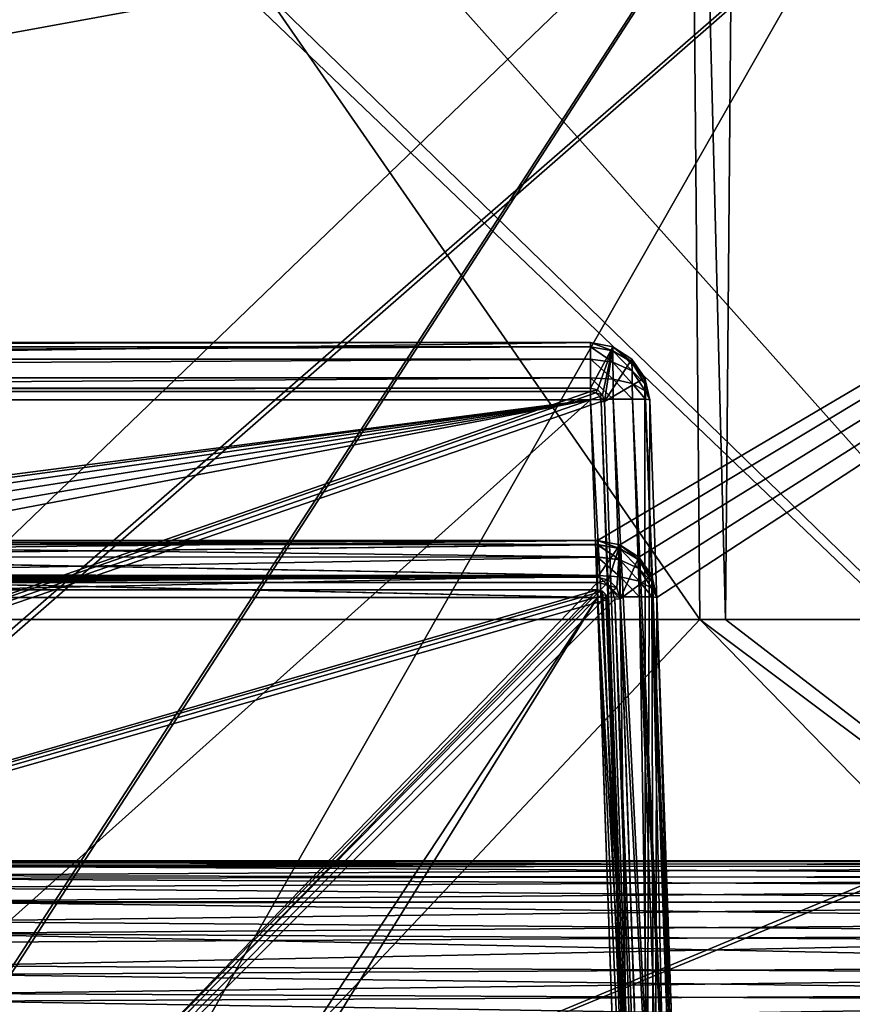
# Model space of a CAD drawing. Header units: millimetres. Extents: x -294 to 294, y -16 to 444.
# Tile 281 of 564: x 133 to 175, y 32 to 81. Entities that reach past the tile are written whole.
import ezdxf

# ---------------------------------------------------------------- set-up
doc = ezdxf.new("R2010")
doc.units = ezdxf.units.MM
doc.header["$LTSCALE"] = 65.185185
for name, color, linetype in [('1013', 7, 'CONTINUOUS'), ('1016', 7, 'CONTINUOUS'), ('1017', 7, 'CONTINUOUS'), ('1018', 7, 'CONTINUOUS'), ('1019', 7, 'CONTINUOUS'), ('1020', 7, 'CONTINUOUS'), ('1021', 7, 'CONTINUOUS'), ('1024', 7, 'CONTINUOUS'), ('1026', 7, 'CONTINUOUS'), ('1027', 7, 'CONTINUOUS'), ('1028', 7, 'CONTINUOUS'), ('1238', 7, 'CONTINUOUS'), ('1343', 7, 'CONTINUOUS'), ('1411', 7, 'CONTINUOUS'), ('1420', 7, 'CONTINUOUS'), ('1463', 7, 'CONTINUOUS'), ('1486', 7, 'CONTINUOUS'), ('1487', 7, 'CONTINUOUS'), ('1488', 7, 'CONTINUOUS'), ('1489', 7, 'CONTINUOUS'), ('1531', 7, 'CONTINUOUS'), ('1651', 7, 'CONTINUOUS'), ('1679', 7, 'CONTINUOUS'), ('1719', 7, 'CONTINUOUS'), ('1720', 7, 'CONTINUOUS'), ('1723', 7, 'CONTINUOUS'), ('1728', 7, 'CONTINUOUS'), ('1729', 7, 'CONTINUOUS'), ('557', 7, 'CONTINUOUS'), ('559', 7, 'CONTINUOUS'), ('561', 7, 'CONTINUOUS'), ('855', 7, 'CONTINUOUS'), ('877', 7, 'CONTINUOUS'), ('882', 7, 'CONTINUOUS'), ('883', 7, 'CONTINUOUS'), ('884', 7, 'CONTINUOUS'), ('885', 7, 'CONTINUOUS'), ('886', 7, 'CONTINUOUS'), ('887', 7, 'CONTINUOUS'), ('892', 7, 'CONTINUOUS'), ('908', 7, 'CONTINUOUS'), ('909', 7, 'CONTINUOUS'), ('949', 7, 'CONTINUOUS'), ('950', 7, 'CONTINUOUS'), ('951', 7, 'CONTINUOUS'), ('952', 7, 'CONTINUOUS'), ('955', 7, 'CONTINUOUS'), ('957', 7, 'CONTINUOUS'), ('960', 7, 'CONTINUOUS')]:
    doc.layers.add(name, color=color, linetype=linetype)

msp = doc.modelspace()

# ---------------------------------------------------------------- linework, layer by layer
at = {"layer": '1013', "linetype": 'Continuous'}
for points in [[(-7.833, 62.105, -362.169), (86.853, 52.43, -361.831), (161.833, 62.105, -362.169), (-7.833, 62.105, -362.169)], [(161.833, 62.105, -362.169), (86.853, 52.43, -361.831), (88.064, 52.243, -361.824), (161.833, 62.105, -362.169)], [(89.16, 51.698, -361.805), (161.833, 62.105, -362.169), (88.064, 52.243, -361.824), (89.16, 51.698, -361.805)], [(90.04, 50.849, -361.776), (161.833, 62.105, -362.169), (89.16, 51.698, -361.805), (90.04, 50.849, -361.776)], [(90.622, 49.772, -361.738), (161.833, 62.105, -362.169), (90.04, 50.849, -361.776), (90.622, 49.772, -361.738)], [(90.851, 48.57, -361.696), (161.833, 62.105, -362.169), (90.622, 49.772, -361.738), (90.851, 48.57, -361.696)], [(92.547, 0, -360), (161.833, 62.105, -362.169), (90.851, 48.57, -361.696), (92.547, 0, -360)], [(164.002, 0, -360), (161.833, 62.105, -362.169), (92.547, 0, -360), (164.002, 0, -360)]]:
    msp.add_3dface(points, dxfattribs=at)
at = {"layer": '1016', "linetype": 'Continuous'}
for points in [[(167, 0, -374), (164.831, 62.105, -374), (167, 0, -362.998), (167, 0, -374)], [(167, 0, -362.998), (164.831, 62.105, -374), (164.831, 62.105, -365.167), (167, 0, -362.998)]]:
    msp.add_3dface(points, dxfattribs=at)
at = {"layer": '1017', "linetype": 'Continuous'}
for points in [[(162.98, 62.137, -362.398), (161.833, 62.105, -362.169), (165.15, 0, -360.228), (162.98, 62.137, -362.398)], [(161.833, 62.105, -362.169), (164.002, 0, -360), (165.15, 0, -360.228), (161.833, 62.105, -362.169)], [(163.952, 62.148, -363.048), (162.98, 62.137, -362.398), (166.122, 0, -360.878), (163.952, 62.148, -363.048)], [(166.122, 0, -360.878), (162.98, 62.137, -362.398), (165.15, 0, -360.228), (166.122, 0, -360.878)], [(164.602, 62.137, -364.02), (163.952, 62.148, -363.048), (166.772, 0, -361.85), (164.602, 62.137, -364.02)], [(166.772, 0, -361.85), (163.952, 62.148, -363.048), (166.122, 0, -360.878), (166.772, 0, -361.85)], [(167, 0, -362.998), (164.831, 62.105, -365.167), (164.602, 62.137, -364.02), (167, 0, -362.998)], [(167, 0, -362.998), (164.602, 62.137, -364.02), (166.772, 0, -361.85), (167, 0, -362.998)]]:
    msp.add_3dface(points, dxfattribs=at)
at = {"layer": '1018', "linetype": 'Continuous'}
for points in [[(162.957, 64.782, -365.167), (161.833, 65, -365.167), (162.959, 64.584, -364.139), (162.957, 64.782, -365.167)], [(162.959, 64.584, -364.139), (161.833, 65, -365.167), (161.833, 64.782, -364.044), (162.959, 64.584, -364.139)], [(162.959, 64.584, -364.139), (161.833, 64.782, -364.044), (162.963, 64.018, -363.256), (162.959, 64.584, -364.139)], [(162.963, 64.018, -363.256), (161.833, 64.782, -364.044), (161.833, 64.158, -363.083), (162.963, 64.018, -363.256)], [(163.917, 64.158, -365.167), (162.957, 64.782, -365.167), (163.92, 64.009, -364.385), (163.917, 64.158, -365.167)], [(163.92, 64.009, -364.385), (162.957, 64.782, -365.167), (162.959, 64.584, -364.139), (163.92, 64.009, -364.385)], [(163.92, 64.009, -364.385), (162.959, 64.584, -364.139), (163.927, 63.58, -363.711), (163.92, 64.009, -364.385)], [(163.927, 63.58, -363.711), (162.959, 64.584, -364.139), (162.963, 64.018, -363.256), (163.927, 63.58, -363.711)], [(162.963, 64.018, -363.256), (161.833, 64.158, -363.083), (162.971, 63.161, -362.645), (162.963, 64.018, -363.256)], [(162.971, 63.161, -362.645), (161.833, 64.158, -363.083), (161.833, 63.219, -362.426), (162.971, 63.161, -362.645)], [(163.927, 63.58, -363.711), (162.963, 64.018, -363.256), (163.938, 62.929, -363.242), (163.927, 63.58, -363.711)], [(163.938, 62.929, -363.242), (162.963, 64.018, -363.256), (162.971, 63.161, -362.645), (163.938, 62.929, -363.242)], [(164.574, 63.22, -365.167), (163.917, 64.158, -365.167), (164.576, 63.14, -364.745), (164.574, 63.22, -365.167)], [(164.576, 63.14, -364.745), (163.917, 64.158, -365.167), (163.92, 64.009, -364.385), (164.576, 63.14, -364.745)], [(164.576, 63.14, -364.745), (163.92, 64.009, -364.385), (164.582, 62.909, -364.381), (164.576, 63.14, -364.745)], [(164.582, 62.909, -364.381), (163.92, 64.009, -364.385), (163.927, 63.58, -363.711), (164.582, 62.909, -364.381)], [(164.582, 62.909, -364.381), (163.927, 63.58, -363.711), (164.591, 62.559, -364.127), (164.582, 62.909, -364.381)], [(164.591, 62.559, -364.127), (163.927, 63.58, -363.711), (163.938, 62.929, -363.242), (164.591, 62.559, -364.127)], [(161.833, 62.105, -362.169), (162.98, 62.137, -362.398), (161.833, 63.219, -362.426), (161.833, 62.105, -362.169)], [(162.98, 62.137, -362.398), (162.971, 63.161, -362.645), (161.833, 63.219, -362.426), (162.98, 62.137, -362.398)], [(162.98, 62.137, -362.398), (163.952, 62.148, -363.048), (162.971, 63.161, -362.645), (162.98, 62.137, -362.398)], [(163.952, 62.148, -363.048), (163.938, 62.929, -363.242), (162.971, 63.161, -362.645), (163.952, 62.148, -363.048)], [(163.952, 62.148, -363.048), (164.602, 62.137, -364.02), (163.938, 62.929, -363.242), (163.952, 62.148, -363.048)], [(164.602, 62.137, -364.02), (164.591, 62.559, -364.127), (163.938, 62.929, -363.242), (164.602, 62.137, -364.02)], [(164.831, 62.105, -365.167), (164.574, 63.22, -365.167), (164.576, 63.14, -364.745), (164.831, 62.105, -365.167)], [(164.831, 62.105, -365.167), (164.576, 63.14, -364.745), (164.582, 62.909, -364.381), (164.831, 62.105, -365.167)], [(164.831, 62.105, -365.167), (164.582, 62.909, -364.381), (164.591, 62.559, -364.127), (164.831, 62.105, -365.167)], [(164.602, 62.137, -364.02), (164.831, 62.105, -365.167), (164.591, 62.559, -364.127), (164.602, 62.137, -364.02)]]:
    msp.add_3dface(points, dxfattribs=at)
at = {"layer": '1019', "linetype": 'Continuous'}
for points in [[(162.958, 64.781, -374), (161.833, 65, -374), (162.957, 64.782, -365.167), (162.958, 64.781, -374)], [(161.833, 65, -374), (161.833, 65, -365.167), (162.957, 64.782, -365.167), (161.833, 65, -374)], [(162.958, 64.781, -374), (162.957, 64.782, -365.167), (163.917, 64.158, -365.167), (162.958, 64.781, -374)], [(163.917, 64.158, -374), (162.958, 64.781, -374), (163.917, 64.158, -365.167), (163.917, 64.158, -374)], [(164.573, 63.221, -374), (163.917, 64.158, -374), (163.917, 64.158, -365.167), (164.573, 63.221, -374)], [(164.573, 63.221, -374), (163.917, 64.158, -365.167), (164.574, 63.22, -365.167), (164.573, 63.221, -374)], [(164.831, 62.105, -374), (164.573, 63.221, -374), (164.831, 62.105, -365.167), (164.831, 62.105, -374)], [(164.831, 62.105, -365.167), (164.573, 63.221, -374), (164.574, 63.22, -365.167), (164.831, 62.105, -365.167)]]:
    msp.add_3dface(points, dxfattribs=at)
at = {"layer": '1020', "linetype": 'Continuous'}
for points in [[(161.833, 65, -374), (-7.833, 65, -374), (161.833, 65, -365.167), (161.833, 65, -374)], [(161.833, 65, -365.167), (-7.833, 65, -374), (-7.833, 65, -365.167), (161.833, 65, -365.167)]]:
    msp.add_3dface(points, dxfattribs=at)
at = {"layer": '1021', "linetype": 'Continuous'}
for points in [[(161.833, 64.782, -364.044), (161.833, 65, -365.167), (-7.833, 64.782, -364.045), (161.833, 64.782, -364.044)], [(161.833, 65, -365.167), (-7.833, 65, -365.167), (-7.833, 64.782, -364.045), (161.833, 65, -365.167)], [(161.833, 64.158, -363.083), (161.833, 64.782, -364.044), (-7.833, 64.159, -363.084), (161.833, 64.158, -363.083)], [(-7.833, 64.159, -363.084), (161.833, 64.782, -364.044), (-7.833, 64.782, -364.045), (-7.833, 64.159, -363.084)], [(-7.833, 63.22, -362.426), (161.833, 64.158, -363.083), (-7.833, 64.159, -363.084), (-7.833, 63.22, -362.426)], [(161.833, 63.219, -362.426), (161.833, 64.158, -363.083), (-7.833, 63.22, -362.426), (161.833, 63.219, -362.426)], [(-7.833, 62.105, -362.169), (161.833, 63.219, -362.426), (-7.833, 63.22, -362.426), (-7.833, 62.105, -362.169)], [(-7.833, 62.105, -362.169), (161.833, 62.105, -362.169), (161.833, 63.219, -362.426), (-7.833, 62.105, -362.169)]]:
    msp.add_3dface(points, dxfattribs=at)
at = {"layer": '1024', "linetype": 'Continuous'}
for points in [[(162.532, 62.024, -374), (164.617, 2.301, -374), (162.369, 62.019, -364.667), (162.532, 62.024, -374)], [(162.369, 62.019, -364.667), (164.617, 2.301, -374), (164.411, 2.5, -362.589), (162.369, 62.019, -364.667)]]:
    msp.add_3dface(points, dxfattribs=at)
at = {"layer": '1026', "linetype": 'Continuous'}
for points in [[(162.096, 62.468, -364.683), (-10.411, 2.5, -362.589), (161.833, 62.537, -364.685), (162.096, 62.468, -364.683)], [(161.833, 62.537, -364.685), (-10.411, 2.5, -362.589), (-7.833, 62.537, -364.685), (161.833, 62.537, -364.685)], [(162.291, 62.279, -364.676), (-10.411, 2.5, -362.589), (162.096, 62.468, -364.683), (162.291, 62.279, -364.676)], [(162.369, 62.019, -364.667), (-10.411, 2.5, -362.589), (162.291, 62.279, -364.676), (162.369, 62.019, -364.667)], [(162.369, 62.019, -364.667), (164.411, 2.5, -362.589), (-10.411, 2.5, -362.589), (162.369, 62.019, -364.667)]]:
    msp.add_3dface(points, dxfattribs=at)
at = {"layer": '1027', "linetype": 'Continuous'}
for points in [[(161.833, 62.699, -374), (162.176, 62.609, -374), (161.833, 62.537, -364.685), (161.833, 62.699, -374)], [(162.176, 62.609, -374), (162.096, 62.468, -364.683), (161.833, 62.537, -364.685), (162.176, 62.609, -374)], [(162.176, 62.609, -374), (162.43, 62.364, -374), (162.096, 62.468, -364.683), (162.176, 62.609, -374)], [(162.43, 62.364, -374), (162.291, 62.279, -364.676), (162.096, 62.468, -364.683), (162.43, 62.364, -374)], [(162.43, 62.364, -374), (162.532, 62.024, -374), (162.291, 62.279, -364.676), (162.43, 62.364, -374)], [(162.532, 62.024, -374), (162.369, 62.019, -364.667), (162.291, 62.279, -364.676), (162.532, 62.024, -374)]]:
    msp.add_3dface(points, dxfattribs=at)
at = {"layer": '1028', "linetype": 'Continuous'}
for points in [[(-7.833, 62.699, -374), (161.833, 62.699, -374), (-7.833, 62.537, -364.685), (-7.833, 62.699, -374)], [(161.833, 62.699, -374), (161.833, 62.537, -364.685), (-7.833, 62.537, -364.685), (161.833, 62.699, -374)]]:
    msp.add_3dface(points, dxfattribs=at)
at = {"layer": '1238', "linetype": 'Continuous'}
for points in [[(110.17, 177, -19.38), (225.83, 177, -19.38), (216.937, 38.791, -24.206), (110.17, 177, -19.38)], [(110.17, 177, -19.38), (216.937, 38.791, -24.206), (216.455, 38.791, -24.206), (110.17, 177, -19.38)], [(110.17, 177, -19.38), (216.455, 38.791, -24.206), (119.545, 38.791, -24.206), (110.17, 177, -19.38)], [(216.455, 38.791, -24.206), (215.276, 38.714, -24.209), (119.545, 38.791, -24.206), (216.455, 38.791, -24.206)], [(119.545, 38.791, -24.206), (215.276, 38.714, -24.209), (121.593, 38.564, -24.214), (119.545, 38.791, -24.206)], [(215.276, 38.714, -24.209), (214.014, 38.469, -24.217), (121.593, 38.564, -24.214), (215.276, 38.714, -24.209)], [(214.014, 38.469, -24.217), (212.756, 38.054, -24.232), (121.593, 38.564, -24.214), (214.014, 38.469, -24.217)], [(121.593, 38.564, -24.214), (212.756, 38.054, -24.232), (123.624, 37.894, -24.237), (121.593, 38.564, -24.214)], [(212.756, 38.054, -24.232), (211.478, 37.447, -24.253), (123.624, 37.894, -24.237), (212.756, 38.054, -24.232)], [(123.624, 37.894, -24.237), (211.478, 37.447, -24.253), (125.644, 36.744, -24.278), (123.624, 37.894, -24.237)], [(211.478, 37.447, -24.253), (210.257, 36.674, -24.28), (125.644, 36.744, -24.278), (211.478, 37.447, -24.253)], [(210.257, 36.674, -24.28), (209.097, 35.726, -24.313), (125.644, 36.744, -24.278), (210.257, 36.674, -24.28)], [(125.644, 36.744, -24.278), (209.097, 35.726, -24.313), (127.521, 35.117, -24.334), (125.644, 36.744, -24.278)], [(209.097, 35.726, -24.313), (208.075, 34.67, -24.35), (127.521, 35.117, -24.334), (209.097, 35.726, -24.313)], [(208.075, 34.67, -24.35), (207.162, 33.486, -24.391), (127.521, 35.117, -24.334), (208.075, 34.67, -24.35)], [(127.521, 35.117, -24.334), (207.162, 33.486, -24.391), (129.13, 33.043, -24.407), (127.521, 35.117, -24.334)], [(207.162, 33.486, -24.391), (206.318, 32.086, -24.44), (129.13, 33.043, -24.407), (207.162, 33.486, -24.391)], [(129.13, 33.043, -24.407), (206.318, 32.086, -24.44), (129.878, 31.702, -24.454), (129.13, 33.043, -24.407)], [(206.318, 32.086, -24.44), (205.59, 30.479, -24.496), (129.878, 31.702, -24.454), (206.318, 32.086, -24.44)], [(129.878, 31.702, -24.454), (205.59, 30.479, -24.496), (130.511, 30.21, -24.506), (129.878, 31.702, -24.454)]]:
    msp.add_3dface(points, dxfattribs=at)
at = {"layer": '1343', "linetype": 'Continuous'}
for points in [[(110.166, 177, -17.379), (120.59, 15, -23.036), (225.834, 177, -17.379), (110.166, 177, -17.379)], [(120.59, 15, -23.036), (133.487, 15, -23.036), (225.834, 177, -17.379), (120.59, 15, -23.036)], [(133.487, 15, -23.036), (202.513, 15, -23.036), (225.834, 177, -17.379), (133.487, 15, -23.036)]]:
    msp.add_3dface(points, dxfattribs=at)
at = {"layer": '1411', "linetype": 'Continuous'}
for points in [[(128.85, 127, -160.125), (128.187, 51, -162.779), (207.15, 127, -160.125), (128.85, 127, -160.125)], [(207.15, 127, -160.125), (128.187, 51, -162.779), (207.813, 51, -162.779), (207.15, 127, -160.125)], [(120.612, 14.651, -164.048), (215.388, 14.651, -164.048), (208.75, 51, -162.779), (120.612, 14.651, -164.048)], [(128.187, 51, -162.779), (120.612, 14.651, -164.048), (207.813, 51, -162.779), (128.187, 51, -162.779)], [(207.813, 51, -162.779), (120.612, 14.651, -164.048), (208.75, 51, -162.779), (207.813, 51, -162.779)]]:
    msp.add_3dface(points, dxfattribs=at)
at = {"layer": '1420', "linetype": 'Continuous'}
for points in [[(215.388, 14.651, -125.952), (120.612, 14.651, -125.952), (127.25, 99, -128.898), (215.388, 14.651, -125.952)], [(128.606, 99, -128.898), (215.388, 14.651, -125.952), (127.25, 99, -128.898), (128.606, 99, -128.898)], [(207.394, 99, -128.898), (215.388, 14.651, -125.952), (128.606, 99, -128.898), (207.394, 99, -128.898)]]:
    msp.add_3dface(points, dxfattribs=at)
at = {"layer": '1463', "linetype": 'Continuous'}
for points in [[(167.35, 51, -325.221), (133.487, 15, -323.964), (113.254, 129, -327.945), (167.35, 51, -325.221)], [(113.254, 129, -327.945), (133.487, 15, -323.964), (120.59, 15, -323.964), (113.254, 129, -327.945)], [(166.669, 129, -327.945), (167.35, 51, -325.221), (113.254, 129, -327.945), (166.669, 129, -327.945)], [(169.331, 129, -327.945), (215.41, 15, -323.964), (168.65, 51, -325.221), (169.331, 129, -327.945)], [(222.746, 129, -327.945), (215.41, 15, -323.964), (169.331, 129, -327.945), (222.746, 129, -327.945)], [(202.513, 15, -323.964), (133.487, 15, -323.964), (167.35, 51, -325.221), (202.513, 15, -323.964)], [(215.41, 15, -323.964), (202.513, 15, -323.964), (167.35, 51, -325.221), (215.41, 15, -323.964)], [(168.65, 51, -325.221), (215.41, 15, -323.964), (167.35, 51, -325.221), (168.65, 51, -325.221)]]:
    msp.add_3dface(points, dxfattribs=at)
at = {"layer": '1486', "linetype": 'Continuous'}
for points in [[(169.331, 129, -327.945), (168.65, 51, -325.221), (169.331, 129, -329.902), (169.331, 129, -327.945)], [(169.331, 129, -329.902), (168.65, 51, -325.221), (168.65, 51, -329.221), (169.331, 129, -329.902)]]:
    msp.add_3dface(points, dxfattribs=at)
at = {"layer": '1487', "linetype": 'Continuous'}
for points in [[(166.669, 129, -329.902), (169.331, 129, -329.902), (168.65, 51, -329.221), (166.669, 129, -329.902)], [(167.35, 51, -329.221), (166.669, 129, -329.902), (168.65, 51, -329.221), (167.35, 51, -329.221)]]:
    msp.add_3dface(points, dxfattribs=at)
at = {"layer": '1488', "linetype": 'Continuous'}
for points in [[(167.35, 51, -325.221), (166.669, 129, -327.945), (167.35, 51, -329.221), (167.35, 51, -325.221)], [(166.669, 129, -327.945), (166.669, 129, -329.902), (167.35, 51, -329.221), (166.669, 129, -327.945)]]:
    msp.add_3dface(points, dxfattribs=at)
at = {"layer": '1489', "linetype": 'Continuous'}
for points in [[(168.65, 51, -325.221), (167.35, 51, -325.221), (167.35, 51, -329.221), (168.65, 51, -325.221)], [(168.65, 51, -325.221), (167.35, 51, -329.221), (168.65, 51, -329.221), (168.65, 51, -325.221)]]:
    msp.add_3dface(points, dxfattribs=at)
at = {"layer": '1531', "linetype": 'Continuous'}
for points in [[(225.83, 177, -129.62), (110.17, 177, -129.62), (120.612, 14.721, -123.953), (225.83, 177, -129.62)], [(225.83, 177, -129.62), (120.612, 14.721, -123.953), (215.388, 14.721, -123.953), (225.83, 177, -129.62)]]:
    msp.add_3dface(points, dxfattribs=at)
at = {"layer": '1651', "linetype": 'Continuous'}
for points in [[(222.741, 129, -325.944), (113.259, 129, -325.944), (119.063, 38.791, -322.794), (222.741, 129, -325.944)], [(222.741, 129, -325.944), (119.063, 38.791, -322.794), (119.545, 38.791, -322.794), (222.741, 129, -325.944)], [(222.741, 129, -325.944), (119.545, 38.791, -322.794), (216.455, 38.791, -322.794), (222.741, 129, -325.944)], [(119.545, 38.791, -322.794), (120.724, 38.714, -322.791), (216.455, 38.791, -322.794), (119.545, 38.791, -322.794)], [(216.455, 38.791, -322.794), (120.724, 38.714, -322.791), (214.407, 38.564, -322.786), (216.455, 38.791, -322.794)], [(120.724, 38.714, -322.791), (121.986, 38.469, -322.783), (214.407, 38.564, -322.786), (120.724, 38.714, -322.791)], [(121.986, 38.469, -322.783), (123.244, 38.054, -322.768), (214.407, 38.564, -322.786), (121.986, 38.469, -322.783)], [(214.407, 38.564, -322.786), (123.244, 38.054, -322.768), (212.376, 37.894, -322.763), (214.407, 38.564, -322.786)], [(123.244, 38.054, -322.768), (124.522, 37.447, -322.747), (212.376, 37.894, -322.763), (123.244, 38.054, -322.768)], [(212.376, 37.894, -322.763), (124.522, 37.447, -322.747), (210.356, 36.744, -322.722), (212.376, 37.894, -322.763)], [(124.522, 37.447, -322.747), (125.743, 36.674, -322.72), (210.356, 36.744, -322.722), (124.522, 37.447, -322.747)], [(125.743, 36.674, -322.72), (126.903, 35.726, -322.687), (210.356, 36.744, -322.722), (125.743, 36.674, -322.72)], [(210.356, 36.744, -322.722), (126.903, 35.726, -322.687), (208.479, 35.117, -322.666), (210.356, 36.744, -322.722)], [(126.903, 35.726, -322.687), (127.925, 34.67, -322.65), (208.479, 35.117, -322.666), (126.903, 35.726, -322.687)], [(127.925, 34.67, -322.65), (128.838, 33.486, -322.609), (208.479, 35.117, -322.666), (127.925, 34.67, -322.65)], [(208.479, 35.117, -322.666), (128.838, 33.486, -322.609), (206.87, 33.043, -322.593), (208.479, 35.117, -322.666)], [(128.838, 33.486, -322.609), (129.682, 32.086, -322.56), (206.87, 33.043, -322.593), (128.838, 33.486, -322.609)], [(206.87, 33.043, -322.593), (129.682, 32.086, -322.56), (206.122, 31.702, -322.546), (206.87, 33.043, -322.593)], [(129.682, 32.086, -322.56), (130.41, 30.479, -322.504), (206.122, 31.702, -322.546), (129.682, 32.086, -322.56)], [(206.122, 31.702, -322.546), (130.41, 30.479, -322.504), (205.489, 30.21, -322.494), (206.122, 31.702, -322.546)]]:
    msp.add_3dface(points, dxfattribs=at)
at = {"layer": '1679', "linetype": 'Continuous'}
for points in [[(113.259, 129, -162.056), (222.741, 129, -162.056), (215.388, 14.721, -166.047), (113.259, 129, -162.056)], [(113.259, 129, -162.056), (215.388, 14.721, -166.047), (120.612, 14.721, -166.047), (113.259, 129, -162.056)]]:
    msp.add_3dface(points, dxfattribs=at)
at = {"layer": '1719', "linetype": 'Continuous'}
for points in [[(-8.182, 52.5), (162.182, 52.5), (-10.411, 2.5), (-8.182, 52.5)], [(-10.411, 2.5), (162.182, 52.5), (162.427, 52.436), (-10.411, 2.5)], [(162.609, 52.26), (-10.411, 2.5), (162.427, 52.436), (162.609, 52.26)], [(162.682, 52.017), (-10.411, 2.5), (162.609, 52.26), (162.682, 52.017)], [(164.411, 2.5), (-10.411, 2.5), (162.682, 52.017), (164.411, 2.5)]]:
    msp.add_3dface(points, dxfattribs=at)
at = {"layer": '1720', "linetype": 'Continuous'}
for points in [[(162.182, 52.5), (-8.182, 52.5), (162.182, 52.5, -15.165), (162.182, 52.5)], [(-8.182, 52.5), (111.401, 52.5, -15.165), (162.182, 52.5, -15.165), (-8.182, 52.5)]]:
    msp.add_3dface(points, dxfattribs=at)
at = {"layer": '1723', "linetype": 'Continuous'}
for points in [[(111.401, 52.5, -15.165), (113.147, 2.5, -16.911), (162.182, 52.5, -15.165), (111.401, 52.5, -15.165)], [(113.147, 2.5, -16.911), (164.411, 2.5, -16.911), (162.182, 52.5, -15.165), (113.147, 2.5, -16.911)], [(162.182, 52.5, -15.165), (164.411, 2.5, -16.911), (162.427, 52.436, -15.167), (162.182, 52.5, -15.165)], [(162.427, 52.436, -15.167), (164.411, 2.5, -16.911), (162.609, 52.26, -15.174), (162.427, 52.436, -15.167)], [(162.609, 52.26, -15.174), (164.411, 2.5, -16.911), (162.682, 52.017, -15.182), (162.609, 52.26, -15.174)]]:
    msp.add_3dface(points, dxfattribs=at)
at = {"layer": '1728', "linetype": 'Continuous'}
for points in [[(162.427, 52.436), (162.182, 52.5), (162.427, 52.436, -15.167), (162.427, 52.436)], [(162.182, 52.5), (162.182, 52.5, -15.165), (162.427, 52.436, -15.167), (162.182, 52.5)], [(162.609, 52.26), (162.427, 52.436), (162.609, 52.26, -15.174), (162.609, 52.26)], [(162.427, 52.436), (162.427, 52.436, -15.167), (162.609, 52.26, -15.174), (162.427, 52.436)], [(162.682, 52.017), (162.609, 52.26), (162.682, 52.017, -15.182), (162.682, 52.017)], [(162.609, 52.26), (162.609, 52.26, -15.174), (162.682, 52.017, -15.182), (162.609, 52.26)]]:
    msp.add_3dface(points, dxfattribs=at)
at = {"layer": '1729', "linetype": 'Continuous'}
for points in [[(164.411, 2.5), (162.682, 52.017), (164.411, 2.5, -16.911), (164.411, 2.5)], [(164.411, 2.5, -16.911), (162.682, 52.017), (162.682, 52.017, -15.182), (164.411, 2.5, -16.911)]]:
    msp.add_3dface(points, dxfattribs=at)
at = {"layer": '557', "linetype": 'Continuous'}
for points in [[(161.833, 62.699, -374), (-7.833, 62.699, -374), (161.833, 65, -374), (161.833, 62.699, -374)], [(161.833, 65, -374), (-7.833, 62.699, -374), (-7.833, 65, -374), (161.833, 65, -374)], [(162.958, 64.781, -374), (161.833, 62.699, -374), (161.833, 65, -374), (162.958, 64.781, -374)], [(162.176, 62.609, -374), (161.833, 62.699, -374), (162.958, 64.781, -374), (162.176, 62.609, -374)], [(162.43, 62.364, -374), (162.176, 62.609, -374), (162.958, 64.781, -374), (162.43, 62.364, -374)], [(162.532, 62.024, -374), (162.43, 62.364, -374), (162.958, 64.781, -374), (162.532, 62.024, -374)], [(163.917, 64.158, -374), (162.532, 62.024, -374), (162.958, 64.781, -374), (163.917, 64.158, -374)], [(164.573, 63.221, -374), (162.532, 62.024, -374), (163.917, 64.158, -374), (164.573, 63.221, -374)], [(164.617, 2.301, -374), (162.532, 62.024, -374), (164.573, 63.221, -374), (164.617, 2.301, -374)], [(164.831, 62.105, -374), (164.617, 2.301, -374), (164.573, 63.221, -374), (164.831, 62.105, -374)], [(167, 0, -374), (164.617, 2.301, -374), (164.831, 62.105, -374), (167, 0, -374)]]:
    msp.add_3dface(points, dxfattribs=at)
at = {"layer": '559', "linetype": 'Continuous'}
for points in [[(-238.5, 100, 19), (-238.5, -16, 19), (238.5, -16, 19), (-238.5, 100, 19)], [(-238.5, 100, 19), (238.5, -16, 19), (238.5, 100, 19), (-238.5, 100, 19)]]:
    msp.add_3dface(points, dxfattribs=at)
at = {"layer": '561', "linetype": 'Continuous'}
for points in [[(-238.5, 100), (238.5, 100), (-8.182, 55), (-238.5, 100)], [(238.5, 100), (162.182, 55), (-8.182, 55), (238.5, 100)], [(162.182, 55), (238.5, 100), (163.306, 54.781), (162.182, 55)], [(238.5, 100), (164.266, 54.158), (163.306, 54.781), (238.5, 100)], [(238.5, 100), (164.923, 53.22), (164.266, 54.158), (238.5, 100)], [(238.5, 100), (165.18, 52.105), (164.923, 53.22), (238.5, 100)], [(238.5, 100), (167, 0), (165.18, 52.105), (238.5, 100)], [(238.5, 100), (238.5, 0), (167, 0), (238.5, 100)]]:
    msp.add_3dface(points, dxfattribs=at)
at = {"layer": '855', "linetype": 'Continuous'}
for points in [[(129.404, 2.5, -327.587), (162.182, 52.105, -329.32), (111.418, 52.105, -329.32), (129.404, 2.5, -327.587)], [(129.844, 0, -327.5), (162.182, 52.105, -329.32), (129.404, 2.5, -327.587), (129.844, 0, -327.5)], [(164.002, 0, -327.5), (162.182, 52.105, -329.32), (129.844, 0, -327.5), (164.002, 0, -327.5)]]:
    msp.add_3dface(points, dxfattribs=at)
at = {"layer": '877', "linetype": 'Continuous'}
for points in [[(162.182, 55, -14.682), (111.418, 55, -14.682), (-8.182, 55), (162.182, 55, -14.682)], [(162.182, 55), (162.182, 55, -14.682), (-8.182, 55), (162.182, 55)], [(-8.182, 55, -332.318), (42.582, 55, -332.318), (162.182, 55, -347), (-8.182, 55, -332.318)], [(-8.182, 55, -347), (-8.182, 55, -332.318), (162.182, 55, -347), (-8.182, 55, -347)], [(162.182, 55, -347), (42.582, 55, -332.318), (111.418, 55, -332.318), (162.182, 55, -347)], [(162.182, 55, -332.318), (162.182, 55, -347), (111.418, 55, -332.318), (162.182, 55, -332.318)]]:
    msp.add_3dface(points, dxfattribs=at)
at = {"layer": '882', "linetype": 'Continuous'}
for points in [[(-8.182, 53.137, -347), (-8.182, 55, -347), (162.182, 55, -347), (-8.182, 53.137, -347)], [(162.182, 53.137, -347), (-8.182, 53.137, -347), (162.182, 55, -347), (162.182, 53.137, -347)], [(163.307, 54.781, -347), (162.182, 53.137, -347), (162.182, 55, -347), (163.307, 54.781, -347)], [(162.74, 52.991, -347), (162.182, 53.137, -347), (163.307, 54.781, -347), (162.74, 52.991, -347)], [(163.153, 52.592, -347), (162.74, 52.991, -347), (163.307, 54.781, -347), (163.153, 52.592, -347)], [(163.319, 52.04, -347), (163.153, 52.592, -347), (163.307, 54.781, -347), (163.319, 52.04, -347)], [(164.266, 54.158, -347), (163.319, 52.04, -347), (163.307, 54.781, -347), (164.266, 54.158, -347)], [(164.923, 53.221, -347), (163.319, 52.04, -347), (164.266, 54.158, -347), (164.923, 53.221, -347)], [(165.071, 1.863, -347), (163.319, 52.04, -347), (164.923, 53.221, -347), (165.071, 1.863, -347)], [(165.18, 52.105, -347), (165.071, 1.863, -347), (164.923, 53.221, -347), (165.18, 52.105, -347)], [(167, 0, -347), (165.071, 1.863, -347), (165.18, 52.105, -347), (167, 0, -347)]]:
    msp.add_3dface(points, dxfattribs=at)
at = {"layer": '883', "linetype": 'Continuous'}
for points in [[(167, 0, -347), (165.18, 52.105, -347), (167, 0, -330.498), (167, 0, -347)], [(167, 0, -330.498), (165.18, 52.105, -347), (165.18, 52.105, -332.318), (167, 0, -330.498)]]:
    msp.add_3dface(points, dxfattribs=at)
at = {"layer": '884', "linetype": 'Continuous'}
for points in [[(163.329, 52.137, -329.549), (162.182, 52.105, -329.32), (165.15, 0, -327.728), (163.329, 52.137, -329.549)], [(162.182, 52.105, -329.32), (164.002, 0, -327.5), (165.15, 0, -327.728), (162.182, 52.105, -329.32)], [(164.301, 52.148, -330.199), (163.329, 52.137, -329.549), (166.122, 0, -328.378), (164.301, 52.148, -330.199)], [(166.122, 0, -328.378), (163.329, 52.137, -329.549), (165.15, 0, -327.728), (166.122, 0, -328.378)], [(164.951, 52.137, -331.171), (164.301, 52.148, -330.199), (166.772, 0, -329.35), (164.951, 52.137, -331.171)], [(166.772, 0, -329.35), (164.301, 52.148, -330.199), (166.122, 0, -328.378), (166.772, 0, -329.35)], [(167, 0, -330.498), (165.18, 52.105, -332.318), (164.951, 52.137, -331.171), (167, 0, -330.498)], [(167, 0, -330.498), (164.951, 52.137, -331.171), (166.772, 0, -329.35), (167, 0, -330.498)]]:
    msp.add_3dface(points, dxfattribs=at)
at = {"layer": '885', "linetype": 'Continuous'}
for points in [[(163.306, 54.782, -332.318), (162.182, 55, -332.318), (163.308, 54.584, -331.29), (163.306, 54.782, -332.318)], [(163.308, 54.584, -331.29), (162.182, 55, -332.318), (162.182, 54.782, -331.194), (163.308, 54.584, -331.29)], [(163.308, 54.584, -331.29), (162.182, 54.782, -331.194), (163.313, 54.018, -330.407), (163.308, 54.584, -331.29)], [(163.313, 54.018, -330.407), (162.182, 54.782, -331.194), (162.182, 54.158, -330.234), (163.313, 54.018, -330.407)], [(164.266, 54.158, -332.318), (163.306, 54.782, -332.318), (164.269, 54.009, -331.536), (164.266, 54.158, -332.318)], [(164.269, 54.009, -331.536), (163.306, 54.782, -332.318), (163.308, 54.584, -331.29), (164.269, 54.009, -331.536)], [(164.269, 54.009, -331.536), (163.308, 54.584, -331.29), (164.276, 53.58, -330.862), (164.269, 54.009, -331.536)], [(164.276, 53.58, -330.862), (163.308, 54.584, -331.29), (163.313, 54.018, -330.407), (164.276, 53.58, -330.862)], [(163.313, 54.018, -330.407), (162.182, 54.158, -330.234), (163.32, 53.161, -329.796), (163.313, 54.018, -330.407)], [(163.32, 53.161, -329.796), (162.182, 54.158, -330.234), (162.182, 53.219, -329.576), (163.32, 53.161, -329.796)], [(164.276, 53.58, -330.862), (163.313, 54.018, -330.407), (164.287, 52.929, -330.393), (164.276, 53.58, -330.862)], [(164.287, 52.929, -330.393), (163.313, 54.018, -330.407), (163.32, 53.161, -329.796), (164.287, 52.929, -330.393)], [(164.923, 53.22, -332.318), (164.266, 54.158, -332.318), (164.925, 53.14, -331.896), (164.923, 53.22, -332.318)], [(164.925, 53.14, -331.896), (164.266, 54.158, -332.318), (164.269, 54.009, -331.536), (164.925, 53.14, -331.896)], [(164.925, 53.14, -331.896), (164.269, 54.009, -331.536), (164.931, 52.909, -331.532), (164.925, 53.14, -331.896)], [(164.931, 52.909, -331.532), (164.269, 54.009, -331.536), (164.276, 53.58, -330.862), (164.931, 52.909, -331.532)], [(164.931, 52.909, -331.532), (164.276, 53.58, -330.862), (164.94, 52.559, -331.278), (164.931, 52.909, -331.532)], [(164.94, 52.559, -331.278), (164.276, 53.58, -330.862), (164.287, 52.929, -330.393), (164.94, 52.559, -331.278)], [(162.182, 52.105, -329.32), (163.329, 52.137, -329.549), (162.182, 53.219, -329.576), (162.182, 52.105, -329.32)], [(163.329, 52.137, -329.549), (163.32, 53.161, -329.796), (162.182, 53.219, -329.576), (163.329, 52.137, -329.549)], [(163.329, 52.137, -329.549), (164.301, 52.148, -330.199), (163.32, 53.161, -329.796), (163.329, 52.137, -329.549)], [(164.301, 52.148, -330.199), (164.287, 52.929, -330.393), (163.32, 53.161, -329.796), (164.301, 52.148, -330.199)], [(164.301, 52.148, -330.199), (164.951, 52.137, -331.171), (164.287, 52.929, -330.393), (164.301, 52.148, -330.199)], [(164.951, 52.137, -331.171), (164.94, 52.559, -331.278), (164.287, 52.929, -330.393), (164.951, 52.137, -331.171)], [(165.18, 52.105, -332.318), (164.923, 53.22, -332.318), (164.925, 53.14, -331.896), (165.18, 52.105, -332.318)], [(165.18, 52.105, -332.318), (164.925, 53.14, -331.896), (164.931, 52.909, -331.532), (165.18, 52.105, -332.318)], [(165.18, 52.105, -332.318), (164.931, 52.909, -331.532), (164.94, 52.559, -331.278), (165.18, 52.105, -332.318)], [(164.951, 52.137, -331.171), (165.18, 52.105, -332.318), (164.94, 52.559, -331.278), (164.951, 52.137, -331.171)]]:
    msp.add_3dface(points, dxfattribs=at)
at = {"layer": '886', "linetype": 'Continuous'}
for points in [[(163.307, 54.781, -347), (162.182, 55, -347), (163.306, 54.782, -332.318), (163.307, 54.781, -347)], [(162.182, 55, -347), (162.182, 55, -332.318), (163.306, 54.782, -332.318), (162.182, 55, -347)], [(164.266, 54.158, -332.318), (163.307, 54.781, -347), (163.306, 54.782, -332.318), (164.266, 54.158, -332.318)], [(164.266, 54.158, -347), (163.307, 54.781, -347), (164.266, 54.158, -332.318), (164.266, 54.158, -347)], [(164.923, 53.221, -347), (164.266, 54.158, -347), (164.266, 54.158, -332.318), (164.923, 53.221, -347)], [(164.923, 53.22, -332.318), (164.923, 53.221, -347), (164.266, 54.158, -332.318), (164.923, 53.22, -332.318)], [(165.18, 52.105, -347), (164.923, 53.221, -347), (165.18, 52.105, -332.318), (165.18, 52.105, -347)], [(165.18, 52.105, -332.318), (164.923, 53.221, -347), (164.923, 53.22, -332.318), (165.18, 52.105, -332.318)]]:
    msp.add_3dface(points, dxfattribs=at)
at = {"layer": '887', "linetype": 'Continuous'}
for points in [[(162.182, 55, -332.318), (111.418, 55, -332.318), (111.418, 54.798, -331.234), (162.182, 55, -332.318)], [(162.182, 54.782, -331.194), (162.182, 55, -332.318), (111.418, 54.787, -331.207), (162.182, 54.782, -331.194)], [(111.418, 54.787, -331.207), (162.182, 55, -332.318), (111.418, 54.798, -331.234), (111.418, 54.787, -331.207)], [(111.418, 54.187, -330.265), (162.182, 54.782, -331.194), (111.418, 54.787, -331.207), (111.418, 54.187, -330.265)], [(162.182, 54.158, -330.234), (162.182, 54.782, -331.194), (111.418, 54.16, -330.235), (162.182, 54.158, -330.234)], [(111.418, 54.16, -330.235), (162.182, 54.782, -331.194), (111.418, 54.187, -330.265), (111.418, 54.16, -330.235)], [(111.418, 53.251, -329.591), (162.182, 54.158, -330.234), (111.418, 54.16, -330.235), (111.418, 53.251, -329.591)], [(162.182, 53.219, -329.576), (162.182, 54.158, -330.234), (111.418, 53.251, -329.591), (162.182, 53.219, -329.576)], [(111.418, 53.183, -329.561), (162.182, 53.219, -329.576), (111.418, 53.251, -329.591), (111.418, 53.183, -329.561)], [(111.418, 52.105, -329.32), (162.182, 52.105, -329.32), (162.182, 53.219, -329.576), (111.418, 52.105, -329.32)], [(111.418, 52.105, -329.32), (162.182, 53.219, -329.576), (111.418, 52.691, -329.398), (111.418, 52.105, -329.32)], [(111.418, 52.691, -329.398), (162.182, 53.219, -329.576), (111.418, 53.183, -329.561), (111.418, 52.691, -329.398)]]:
    msp.add_3dface(points, dxfattribs=at)
at = {"layer": '892', "linetype": 'Continuous'}
for points in [[(111.418, 52.105, -17.68), (162.182, 52.105, -17.68), (113.151, 2.5, -19.413), (111.418, 52.105, -17.68)], [(162.182, 52.105, -17.68), (129.404, 2.5, -19.413), (113.151, 2.5, -19.413), (162.182, 52.105, -17.68)], [(129.844, 0, -19.5), (129.404, 2.5, -19.413), (162.182, 52.105, -17.68), (129.844, 0, -19.5)], [(164.002, 0, -19.5), (129.844, 0, -19.5), (162.182, 52.105, -17.68), (164.002, 0, -19.5)]]:
    msp.add_3dface(points, dxfattribs=at)
at = {"layer": '908', "linetype": 'Continuous'}
for points in [[(164.002, 0, -19.5), (162.182, 52.105, -17.68), (163.329, 52.137, -17.451), (164.002, 0, -19.5)], [(163.329, 52.137, -17.451), (164.301, 52.148, -16.801), (165.15, 0, -19.272), (163.329, 52.137, -17.451)], [(164.002, 0, -19.5), (163.329, 52.137, -17.451), (165.15, 0, -19.272), (164.002, 0, -19.5)], [(164.301, 52.148, -16.801), (164.951, 52.137, -15.829), (166.122, 0, -18.622), (164.301, 52.148, -16.801)], [(165.15, 0, -19.272), (164.301, 52.148, -16.801), (166.122, 0, -18.622), (165.15, 0, -19.272)], [(164.951, 52.137, -15.829), (165.18, 52.105, -14.682), (166.772, 0, -17.65), (164.951, 52.137, -15.829)], [(166.122, 0, -18.622), (164.951, 52.137, -15.829), (166.772, 0, -17.65), (166.122, 0, -18.622)], [(166.772, 0, -17.65), (165.18, 52.105, -14.682), (167, 0, -16.502), (166.772, 0, -17.65)]]:
    msp.add_3dface(points, dxfattribs=at)
at = {"layer": '909', "linetype": 'Continuous'}
for points in [[(167, 0, -16.502), (165.18, 52.105, -14.682), (167, 0), (167, 0, -16.502)], [(167, 0), (165.18, 52.105, -14.682), (165.18, 52.105), (167, 0)]]:
    msp.add_3dface(points, dxfattribs=at)
at = {"layer": '949', "linetype": 'Continuous'}
for points in [[(163.306, 54.782, -14.682), (162.182, 55, -14.682), (163.306, 54.781), (163.306, 54.782, -14.682)], [(162.182, 55, -14.682), (162.182, 55), (163.306, 54.781), (162.182, 55, -14.682)], [(164.266, 54.158, -14.682), (163.306, 54.782, -14.682), (164.266, 54.158), (164.266, 54.158, -14.682)], [(164.266, 54.158), (163.306, 54.782, -14.682), (163.306, 54.781), (164.266, 54.158)], [(164.923, 53.22, -14.682), (164.266, 54.158, -14.682), (164.923, 53.22), (164.923, 53.22, -14.682)], [(164.923, 53.22), (164.266, 54.158, -14.682), (164.266, 54.158), (164.923, 53.22)], [(165.18, 52.105, -14.682), (164.923, 53.22, -14.682), (165.18, 52.105), (165.18, 52.105, -14.682)], [(165.18, 52.105), (164.923, 53.22, -14.682), (164.923, 53.22), (165.18, 52.105)]]:
    msp.add_3dface(points, dxfattribs=at)
at = {"layer": '950', "linetype": 'Continuous'}
for points in [[(162.182, 54.783, -15.803), (162.182, 55, -14.682), (163.308, 54.585, -15.708), (162.182, 54.783, -15.803)], [(163.308, 54.585, -15.708), (162.182, 55, -14.682), (163.306, 54.782, -14.682), (163.308, 54.585, -15.708)], [(162.182, 54.159, -16.765), (162.182, 54.783, -15.803), (163.313, 54.019, -16.592), (162.182, 54.159, -16.765)], [(163.313, 54.019, -16.592), (162.182, 54.783, -15.803), (163.308, 54.585, -15.708), (163.313, 54.019, -16.592)], [(164.269, 54.009, -15.463), (163.308, 54.585, -15.708), (163.306, 54.782, -14.682), (164.269, 54.009, -15.463)], [(164.266, 54.158, -14.682), (164.269, 54.009, -15.463), (163.306, 54.782, -14.682), (164.266, 54.158, -14.682)], [(164.276, 53.581, -16.137), (163.313, 54.019, -16.592), (163.308, 54.585, -15.708), (164.276, 53.581, -16.137)], [(164.269, 54.009, -15.463), (164.276, 53.581, -16.137), (163.308, 54.585, -15.708), (164.269, 54.009, -15.463)], [(162.182, 53.221, -17.423), (162.182, 54.159, -16.765), (163.32, 53.163, -17.203), (162.182, 53.221, -17.423)], [(163.32, 53.163, -17.203), (162.182, 54.159, -16.765), (163.313, 54.019, -16.592), (163.32, 53.163, -17.203)], [(164.287, 52.931, -16.606), (163.32, 53.163, -17.203), (163.313, 54.019, -16.592), (164.287, 52.931, -16.606)], [(164.276, 53.581, -16.137), (164.287, 52.931, -16.606), (163.313, 54.019, -16.592), (164.276, 53.581, -16.137)], [(164.925, 53.14, -15.103), (164.269, 54.009, -15.463), (164.266, 54.158, -14.682), (164.925, 53.14, -15.103)], [(164.923, 53.22, -14.682), (164.925, 53.14, -15.103), (164.266, 54.158, -14.682), (164.923, 53.22, -14.682)], [(164.931, 52.91, -15.467), (164.276, 53.581, -16.137), (164.269, 54.009, -15.463), (164.931, 52.91, -15.467)], [(164.925, 53.14, -15.103), (164.931, 52.91, -15.467), (164.269, 54.009, -15.463), (164.925, 53.14, -15.103)], [(164.94, 52.56, -15.722), (164.287, 52.931, -16.606), (164.276, 53.581, -16.137), (164.94, 52.56, -15.722)], [(164.931, 52.91, -15.467), (164.94, 52.56, -15.722), (164.276, 53.581, -16.137), (164.931, 52.91, -15.467)], [(162.182, 52.105, -17.68), (162.182, 53.221, -17.423), (163.329, 52.137, -17.451), (162.182, 52.105, -17.68)], [(163.329, 52.137, -17.451), (162.182, 53.221, -17.423), (163.32, 53.163, -17.203), (163.329, 52.137, -17.451)], [(164.301, 52.148, -16.801), (163.329, 52.137, -17.451), (163.32, 53.163, -17.203), (164.301, 52.148, -16.801)], [(164.287, 52.931, -16.606), (164.301, 52.148, -16.801), (163.32, 53.163, -17.203), (164.287, 52.931, -16.606)], [(164.951, 52.137, -15.829), (164.301, 52.148, -16.801), (164.287, 52.931, -16.606), (164.951, 52.137, -15.829)], [(164.94, 52.56, -15.722), (164.951, 52.137, -15.829), (164.287, 52.931, -16.606), (164.94, 52.56, -15.722)], [(165.18, 52.105, -14.682), (164.925, 53.14, -15.103), (164.923, 53.22, -14.682), (165.18, 52.105, -14.682)], [(165.18, 52.105, -14.682), (164.931, 52.91, -15.467), (164.925, 53.14, -15.103), (165.18, 52.105, -14.682)], [(165.18, 52.105, -14.682), (164.94, 52.56, -15.722), (164.931, 52.91, -15.467), (165.18, 52.105, -14.682)], [(165.18, 52.105, -14.682), (164.951, 52.137, -15.829), (164.94, 52.56, -15.722), (165.18, 52.105, -14.682)]]:
    msp.add_3dface(points, dxfattribs=at)
at = {"layer": '951', "linetype": 'Continuous'}
for points in [[(111.418, 54.942, -15.271), (111.418, 55, -14.682), (162.182, 54.783, -15.803), (111.418, 54.942, -15.271)], [(162.182, 54.783, -15.803), (111.418, 55, -14.682), (162.182, 55, -14.682), (162.182, 54.783, -15.803)], [(111.418, 54.797, -15.767), (111.418, 54.942, -15.271), (162.182, 54.783, -15.803), (111.418, 54.797, -15.767)], [(111.418, 54.769, -15.837), (111.418, 54.797, -15.767), (162.182, 54.783, -15.803), (111.418, 54.769, -15.837)], [(162.182, 54.159, -16.765), (111.418, 54.769, -15.837), (162.182, 54.783, -15.803), (162.182, 54.159, -16.765)], [(111.418, 54.158, -16.766), (111.418, 54.769, -15.837), (162.182, 54.159, -16.765), (111.418, 54.158, -16.766)], [(162.182, 53.221, -17.423), (111.418, 54.158, -16.766), (162.182, 54.159, -16.765), (162.182, 53.221, -17.423)], [(111.418, 54.128, -16.797), (111.418, 54.158, -16.766), (162.182, 53.221, -17.423), (111.418, 54.128, -16.797)], [(111.418, 53.207, -17.429), (111.418, 54.128, -16.797), (162.182, 53.221, -17.423), (111.418, 53.207, -17.429)], [(162.182, 52.105, -17.68), (111.418, 53.207, -17.429), (162.182, 53.221, -17.423), (162.182, 52.105, -17.68)], [(162.182, 52.105, -17.68), (111.418, 53.182, -17.44), (111.418, 53.207, -17.429), (162.182, 52.105, -17.68)], [(162.182, 52.105, -17.68), (111.418, 52.105, -17.68), (111.418, 53.182, -17.44), (162.182, 52.105, -17.68)]]:
    msp.add_3dface(points, dxfattribs=at)
at = {"layer": '952', "linetype": 'Continuous'}
for points in [[(163.319, 52.04, -347), (165.071, 1.863, -347), (163.054, 52.03, -331.818), (163.319, 52.04, -347)], [(165.071, 1.863, -347), (164.765, 2.158, -330.077), (163.054, 52.03, -331.818), (165.071, 1.863, -347)]]:
    msp.add_3dface(points, dxfattribs=at)
at = {"layer": '955', "linetype": 'Continuous'}
for points in [[(-8.182, 53.137, -347), (162.182, 53.137, -347), (-8.182, 52.873, -331.848), (-8.182, 53.137, -347)], [(-8.182, 52.873, -331.848), (162.182, 53.137, -347), (42.612, 52.873, -331.848), (-8.182, 52.873, -331.848)], [(42.612, 52.873, -331.848), (162.182, 53.137, -347), (47.457, 52.863, -331.32), (42.612, 52.873, -331.848)], [(47.457, 52.863, -331.32), (162.182, 53.137, -347), (52.071, 52.836, -329.761), (47.457, 52.863, -331.32)], [(52.071, 52.836, -329.761), (162.182, 53.137, -347), (56.24, 52.792, -327.245), (52.071, 52.836, -329.761)], [(56.24, 52.792, -327.245), (162.182, 53.137, -347), (59.77, 52.734, -323.888), (56.24, 52.792, -327.245)], [(59.77, 52.734, -323.888), (162.182, 53.137, -347), (62.492, 52.663, -319.852), (59.77, 52.734, -323.888)], [(162.182, 53.137, -347), (106.544, 52.863, -331.32), (62.492, 52.663, -319.852), (162.182, 53.137, -347)], [(106.544, 52.863, -331.32), (162.182, 53.137, -347), (111.388, 52.873, -331.848), (106.544, 52.863, -331.32)], [(111.388, 52.873, -331.848), (162.182, 53.137, -347), (162.182, 52.873, -331.848), (111.388, 52.873, -331.848)]]:
    msp.add_3dface(points, dxfattribs=at)
at = {"layer": '957', "linetype": 'Continuous'}
for points in [[(111.388, 52.873, -331.848), (162.182, 52.873, -331.848), (113.159, 2.158, -330.077), (111.388, 52.873, -331.848)], [(113.159, 2.158, -330.077), (162.182, 52.873, -331.848), (162.61, 52.761, -331.844), (113.159, 2.158, -330.077)], [(113.159, 2.158, -330.077), (162.61, 52.761, -331.844), (162.927, 52.454, -331.833), (113.159, 2.158, -330.077)], [(163.054, 52.03, -331.818), (113.159, 2.158, -330.077), (162.927, 52.454, -331.833), (163.054, 52.03, -331.818)], [(164.765, 2.158, -330.077), (113.159, 2.158, -330.077), (163.054, 52.03, -331.818), (164.765, 2.158, -330.077)]]:
    msp.add_3dface(points, dxfattribs=at)
at = {"layer": '960', "linetype": 'Continuous'}
for points in [[(162.182, 53.137, -347), (162.74, 52.991, -347), (162.182, 52.873, -331.848), (162.182, 53.137, -347)], [(162.182, 52.873, -331.848), (162.74, 52.991, -347), (162.61, 52.761, -331.844), (162.182, 52.873, -331.848)], [(162.74, 52.991, -347), (163.153, 52.592, -347), (162.61, 52.761, -331.844), (162.74, 52.991, -347)], [(162.61, 52.761, -331.844), (163.153, 52.592, -347), (162.927, 52.454, -331.833), (162.61, 52.761, -331.844)], [(163.153, 52.592, -347), (163.319, 52.04, -347), (162.927, 52.454, -331.833), (163.153, 52.592, -347)], [(163.319, 52.04, -347), (163.054, 52.03, -331.818), (162.927, 52.454, -331.833), (163.319, 52.04, -347)]]:
    msp.add_3dface(points, dxfattribs=at)

doc.saveas('drawing.dxf')
